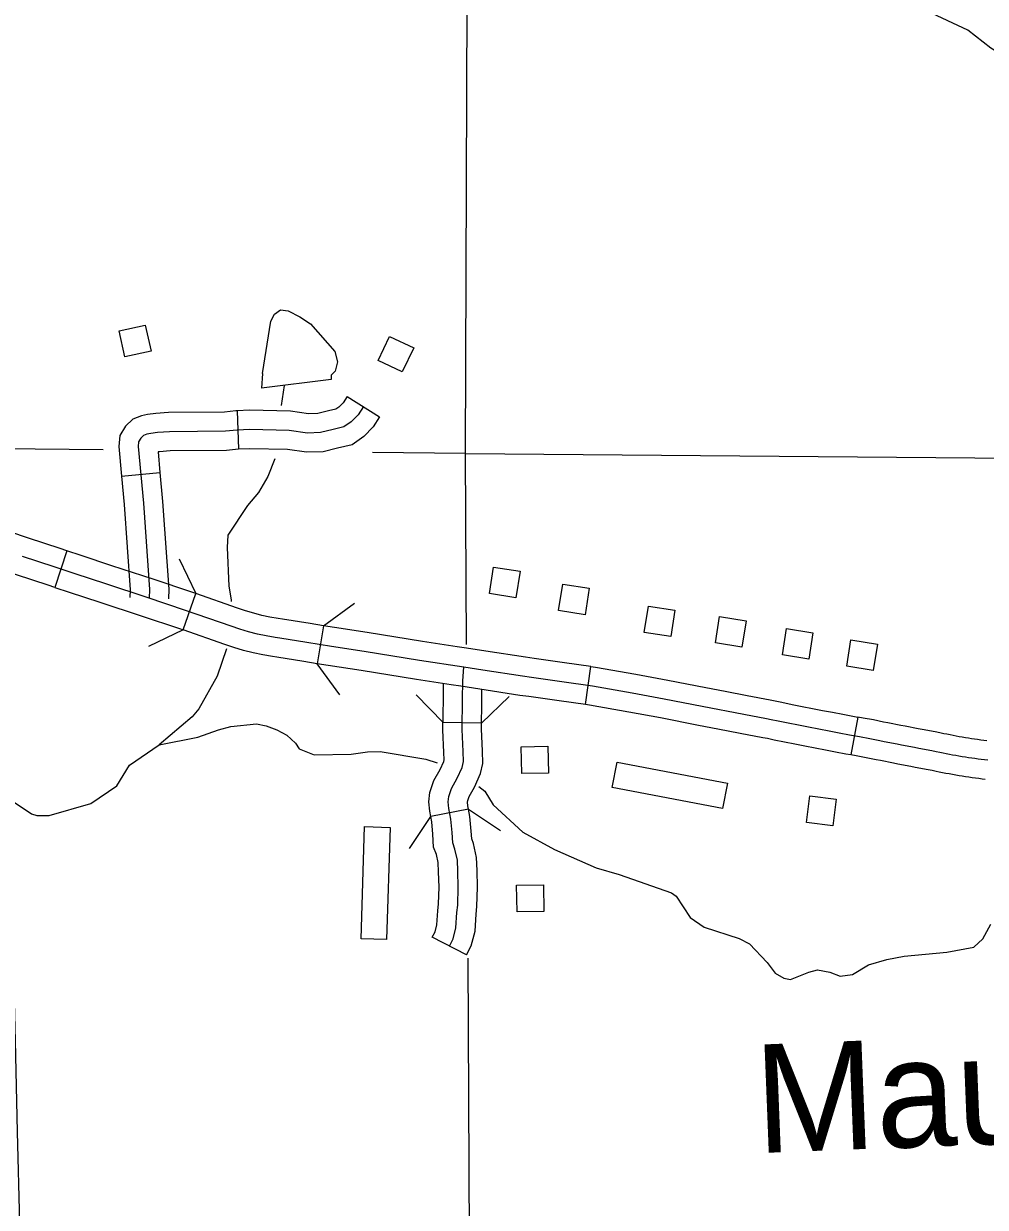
# Model space of a CAD drawing. Extents: x -19 to 366, y -4 to 359.
# Drawn here: x 135.065 to 135.775, y 193.481 to 194.354 of the extents above; entities that cross this region are included whole.
import ezdxf

# ---------------------------------------------------------------- set-up
doc = ezdxf.new("R2010")
doc.units = 0
for name, color, linetype in [('21', 7, 'Continuous'), ('R_Axis Annot', 7, 'Continuous'), ('R_ROW', 7, 'Continuous'), ('R_ROW Annot', 7, 'Continuous'), ('R_Temp Easement', 7, 'Continuous'), ('R_Vert Alg Annot', 7, 'Continuous'), ('Sheet Fence', 7, 'Continuous')]:
    doc.layers.add(name, color=color, linetype=linetype)

msp = doc.modelspace()

# ---------------------------------------------------------------- linework, layer by layer
at = {"layer": '21'}
for points in [[(135.15504, 194.13208), (135.15934, 194.11284), (135.14005, 194.10853), (135.13574, 194.12777)], [(135.35325, 194.11521), (135.34477, 194.09742), (135.32692, 194.10593), (135.3354, 194.12372)], [(135.40916, 193.93391), (135.41223, 193.95338), (135.43176, 193.95031), (135.42869, 193.93083)], [(135.46021, 193.92138), (135.46328, 193.94086), (135.48281, 193.93778), (135.47974, 193.91831)], [(135.52343, 193.90517), (135.52649, 193.92465), (135.54602, 193.92157), (135.54296, 193.9021)], [(135.576, 193.89741), (135.57906, 193.91688), (135.59859, 193.91381), (135.59553, 193.89433)], [(135.62535, 193.88858), (135.62841, 193.90806), (135.64795, 193.90498), (135.64488, 193.88551)], [(135.67291, 193.88023), (135.67597, 193.8997), (135.6955, 193.89663), (135.69244, 193.87716)], [(135.45268, 193.80145), (135.43297, 193.80106), (135.43258, 193.82083), (135.45229, 193.82122)], [(135.49981, 193.79083), (135.50337, 193.80943), (135.58476, 193.79388), (135.5812, 193.77527)], [(135.66519, 193.7821), (135.66274, 193.76254), (135.64312, 193.765), (135.64557, 193.78456)], [(135.31698, 193.76194), (135.33591, 193.76133), (135.33324, 193.67851), (135.31431, 193.67912)], [(135.42955, 193.69892), (135.4292, 193.71863), (135.44897, 193.71898), (135.44931, 193.69927)]]:
    msp.add_lwpolyline(points, close=True, dxfattribs=at)
at = {"layer": 'R_Axis Annot'}
for points in [[(135.39143, 194.03734), (135.39447, 194.83627)], [(135.124, 194.03997), (134.72162, 194.04392)], [(135.39143, 194.03734), (135.32292, 194.03801)], [(135.39214, 193.89633), (135.39143, 194.03734)], [(135.39143, 194.03734), (136.25929, 194.02999)], [(135.39641, 193.04426), (135.3933, 193.66474)]]:
    msp.add_lwpolyline(points, dxfattribs=at)
at = {"layer": 'R_ROW'}
for p, q in [((135.09719, 193.96543), (135.08825, 193.93846)), ((135.18297, 193.90711), (135.19234, 193.93393)), ((135.28658, 193.91019), (135.28204, 193.88215)), ((135.48002, 193.85193), (135.48401, 193.88006)), ((135.48401, 193.88006), (135.48401, 193.88006)), ((135.68112, 193.84272), (135.6759, 193.8148))]:
    msp.add_line(p, q, dxfattribs=at)
for points in [[(135.09719, 193.96543), (135.09218, 193.96709), (135.06895, 193.97473), (135.05504, 193.9794), (135.0442, 193.98312), (135.02366, 193.9901), (135.00375, 193.9969), (135.00247, 193.99733)], [(135.08825, 193.93846), (135.08327, 193.94011), (135.05999, 193.94777), (135.04591, 193.95249), (135.03502, 193.95623), (135.0145, 193.96321), (134.99464, 193.96999), (134.99343, 193.9704)], [(135.19234, 193.93393), (135.18941, 193.93496), (135.16097, 193.94444), (135.13034, 193.95446), (135.10785, 193.96189), (135.09719, 193.96543)], [(135.39012, 193.87949), (135.35749, 193.8846), (135.31663, 193.89105), (135.29243, 193.89486), (135.27442, 193.89778), (135.25431, 193.90101), (135.25105, 193.90146), (135.24441, 193.90259), (135.23783, 193.90399), (135.23131, 193.90565), (135.22484, 193.90757), (135.21847, 193.90975), (135.18482, 193.92151), (135.15652, 193.93095), (135.1259, 193.94097), (135.10339, 193.94841), (135.08772, 193.9536), (135.06447, 193.96125)], [(135.08825, 193.93846), (135.09893, 193.93492), (135.12146, 193.92747), (135.15206, 193.91746), (135.18023, 193.90807), (135.18297, 193.90711)], [(135.28658, 193.91019), (135.27668, 193.9118), (135.25641, 193.91506), (135.25321, 193.9155), (135.24707, 193.91655), (135.24106, 193.91782), (135.23509, 193.91934), (135.22916, 193.9211), (135.22312, 193.92318), (135.19234, 193.93393)], [(135.28204, 193.88215), (135.27215, 193.88375), (135.25221, 193.88696), (135.24889, 193.88742), (135.24174, 193.88863), (135.2346, 193.89015), (135.22753, 193.89195), (135.22051, 193.89404), (135.21382, 193.89633), (135.18297, 193.90711)], [(135.38529, 193.89462), (135.3597, 193.89863), (135.31885, 193.90508), (135.29467, 193.90888), (135.28658, 193.91019)], [(135.48401, 193.88006), (135.46465, 193.88281), (135.44215, 193.88592), (135.43567, 193.88688), (135.40634, 193.89133), (135.39231, 193.89352), (135.38529, 193.89462)], [(135.38089, 193.86656), (135.35529, 193.87056), (135.31442, 193.87702), (135.29019, 193.88083), (135.28204, 193.88215)], [(135.77697, 193.81083), (135.77459, 193.81111), (135.77224, 193.81141), (135.76989, 193.81171), (135.76751, 193.81204), (135.76515, 193.81238), (135.7628, 193.81273), (135.76044, 193.8131), (135.75811, 193.81348), (135.75575, 193.81388), (135.7534, 193.81429), (135.75106, 193.81472), (135.74873, 193.81516), (135.74639, 193.81562), (135.74406, 193.81609), (135.74172, 193.81657), (135.73881, 193.8172), (135.73562, 193.81779), (135.72605, 193.81959), (135.72286, 193.82019), (135.7133, 193.82203), (135.71011, 193.82265), (135.70056, 193.82453), (135.69737, 193.82516), (135.68996, 193.82664), (135.68241, 193.82803), (135.67488, 193.82944), (135.66735, 193.83086), (135.65982, 193.8323), (135.6523, 193.83376), (135.64477, 193.83522), (135.63724, 193.8367), (135.62974, 193.8382), (135.62221, 193.83971), (135.61718, 193.84073), (135.61365, 193.84141), (135.59681, 193.84468), (135.56625, 193.85056), (135.53806, 193.85607), (135.5146, 193.86043), (135.48513, 193.86555), (135.46268, 193.86874), (135.44013, 193.87186), (135.43356, 193.87283), (135.40418, 193.87729), (135.39012, 193.87949)], [(135.48401, 193.88006), (135.48734, 193.87959), (135.51712, 193.87441), (135.54072, 193.87002), (135.56895, 193.8645), (135.58303, 193.86179)], [(135.48002, 193.85193), (135.46071, 193.85467), (135.43811, 193.8578), (135.43145, 193.85878), (135.40202, 193.86325), (135.38792, 193.86546), (135.38089, 193.86656)], [(135.58303, 193.86179), (135.5995, 193.85862), (135.61635, 193.85536), (135.61994, 193.85466), (135.62501, 193.85364), (135.63252, 193.85213), (135.64, 193.85064), (135.6475, 193.84916), (135.655, 193.8477), (135.6625, 193.84625), (135.67, 193.84482), (135.6775, 193.8434), (135.68112, 193.84272)], [(135.57767, 193.8339), (135.56354, 193.83661), (135.5354, 193.84212), (135.51209, 193.84645), (135.48291, 193.85152), (135.48002, 193.85193)], [(135.77632, 193.82521), (135.77405, 193.8255), (135.77177, 193.82579), (135.76948, 193.82611), (135.76722, 193.82643), (135.76495, 193.82677), (135.76269, 193.82713), (135.76044, 193.82749), (135.75816, 193.82788), (135.7559, 193.82827), (135.75366, 193.82869), (135.75141, 193.82911), (135.74917, 193.82955), (135.7469, 193.83001), (135.74466, 193.83047), (135.74161, 193.83113), (135.73823, 193.83175), (135.72868, 193.83355), (135.72552, 193.83415), (135.716, 193.83598), (135.71283, 193.83659), (135.70331, 193.83847), (135.70014, 193.83909), (135.69263, 193.84059), (135.685, 193.842), (135.68112, 193.84272)], [(135.6759, 193.8148), (135.67225, 193.81548), (135.6647, 193.81691), (135.65715, 193.81835), (135.64959, 193.81981), (135.64204, 193.82128), (135.63448, 193.82277), (135.62695, 193.82427), (135.6194, 193.82579), (135.61442, 193.8268), (135.61095, 193.82747), (135.59412, 193.83073), (135.57767, 193.8339)], [(135.7752, 193.79673), (135.77287, 193.79701), (135.77043, 193.79732), (135.768, 193.79764), (135.76554, 193.79797), (135.76309, 193.79832), (135.76065, 193.79869), (135.7582, 193.79907), (135.75578, 193.79947), (135.75335, 193.79988), (135.75089, 193.80031), (135.74847, 193.80075), (135.74605, 193.80121), (135.74362, 193.80169), (135.74122, 193.80217), (135.73879, 193.80267), (135.73602, 193.80327), (135.73302, 193.80383), (135.72342, 193.80563), (135.72019, 193.80624), (135.71061, 193.80809), (135.70739, 193.80871), (135.69781, 193.81059), (135.69459, 193.81123), (135.68728, 193.81269), (135.67981, 193.81407), (135.6759, 193.8148)]]:
    msp.add_lwpolyline(points, dxfattribs=at)
at = {"layer": 'R_ROW Annot'}
for p, q in [((135.30405, 194.07942), (135.32808, 194.06425)), ((135.2229, 194.06881), (135.22388, 194.04042)), ((135.13759, 194.02058), (135.16588, 194.02317)), ((135.40325, 193.83828), (135.37485, 193.83879)), ((135.39365, 193.77484), (135.36579, 193.76931)), ((135.39216, 193.66727), (135.36688, 193.68024))]:
    msp.add_line(p, q, dxfattribs=at)
for points in [[(135.30405, 194.07942), (135.30107, 194.07469), (135.29795, 194.07157), (135.29574, 194.07001), (135.29041, 194.06873), (135.28256, 194.06683), (135.27566, 194.0666), (135.26233, 194.06846), (135.23207, 194.06913), (135.2229, 194.06881)], [(135.22289, 194.06881), (135.22187, 194.06878), (135.21345, 194.06784), (135.17224, 194.06752), (135.1628, 194.06682), (135.15667, 194.06606), (135.15217, 194.06506), (135.1458, 194.06267), (135.14057, 194.05743), (135.13632, 194.05064), (135.13558, 194.04246), (135.13759, 194.02058)], [(135.31607, 194.07184), (135.31224, 194.06577), (135.30713, 194.06066), (135.30171, 194.05683), (135.29373, 194.05492), (135.28448, 194.05268), (135.27491, 194.05236), (135.26119, 194.05428), (135.23216, 194.05492), (135.22291, 194.0546), (135.21429, 194.05364), (135.17282, 194.05332), (135.1642, 194.05268), (135.1591, 194.05205), (135.15623, 194.05141), (135.15367, 194.05045), (135.15176, 194.04853), (135.15016, 194.04598), (135.14985, 194.04247), (135.15367, 194.00065), (135.15814, 193.93681), (135.15794, 193.93047)], [(135.32808, 194.06425), (135.3234, 194.05685), (135.31632, 194.04976), (135.30768, 194.04366), (135.29706, 194.04111), (135.28641, 194.03854), (135.27416, 194.03813), (135.26005, 194.0401), (135.23225, 194.04071), (135.22388, 194.04042)], [(135.22394, 194.04042), (135.21513, 194.03944), (135.1734, 194.03912), (135.16561, 194.03854), (135.16448, 194.0384), (135.16588, 194.02317)], [(135.13759, 194.02058), (135.13951, 193.99951), (135.14392, 193.93653), (135.14375, 193.93091)], [(135.16588, 194.02317), (135.16783, 194.00179), (135.17236, 193.93708), (135.17214, 193.93003)], [(135.37952, 193.67375), (135.38227, 193.67912), (135.3844, 193.68711), (135.38513, 193.69849), (135.38574, 193.70396), (135.38613, 193.71718), (135.38577, 193.72906), (135.38553, 193.73724), (135.3837, 193.74537), (135.38198, 193.74981), (135.38149, 193.75745), (135.38067, 193.76729), (135.37911, 193.77516), (135.3787, 193.78017), (135.3791, 193.78414), (135.38103, 193.79001), (135.38537, 193.79758), (135.38902, 193.80547), (135.38993, 193.80983), (135.38971, 193.81721), (135.38896, 193.83356), (135.38936, 193.85576), (135.38947, 193.8695), (135.39012, 193.87949)], [(135.36579, 193.76931), (135.36502, 193.77319), (135.36443, 193.7803), (135.36512, 193.78711), (135.36799, 193.79583), (135.37274, 193.80411), (135.37545, 193.80996), (135.37568, 193.81108), (135.37552, 193.81667), (135.37475, 193.83337), (135.37516, 193.85595), (135.37525, 193.86744)], [(135.39365, 193.77484), (135.3932, 193.77713), (135.39296, 193.78003), (135.39307, 193.78117), (135.39407, 193.78419), (135.39801, 193.79105), (135.40259, 193.80098), (135.40418, 193.80857), (135.40391, 193.81775), (135.40317, 193.83376), (135.40356, 193.85558), (135.40362, 193.86301)], [(135.39216, 193.66727), (135.39561, 193.67399), (135.39849, 193.6848), (135.39928, 193.69724), (135.39992, 193.70296), (135.40034, 193.71719), (135.39997, 193.72948), (135.39968, 193.73903), (135.39732, 193.74952), (135.39601, 193.7529), (135.39565, 193.7585), (135.39476, 193.76926), (135.39365, 193.77484)], [(135.36688, 193.68024), (135.36894, 193.68425), (135.37031, 193.68941), (135.37097, 193.69973), (135.37156, 193.70497), (135.37192, 193.71717), (135.37157, 193.72863), (135.37137, 193.73545), (135.37007, 193.74122), (135.36794, 193.74672), (135.36732, 193.75641), (135.36658, 193.76531), (135.36579, 193.76931)]]:
    msp.add_lwpolyline(points, dxfattribs=at)
at = {"layer": 'R_Temp Easement'}
for points in [[(135.99301, 194.25528), (135.97424, 194.26991), (135.95114, 194.29456), (135.93894, 194.3008), (135.88061, 194.30854), (135.85368, 194.31453), (135.81694, 194.3196), (135.79871, 194.3246), (135.77924, 194.33641), (135.76238, 194.34978), (135.73228, 194.36369), (135.70673, 194.3773), (135.67096, 194.39149), (135.655, 194.39653), (135.63493, 194.39922), (135.56577, 194.39956), (135.52266, 194.40149), (135.50642, 194.40121), (135.48902, 194.40243)], [(135.24151, 194.09642), (135.24779, 194.1348), (135.25034, 194.14016), (135.25482, 194.14327), (135.2605, 194.14261), (135.26927, 194.1382), (135.27692, 194.13302), (135.29504, 194.11246), (135.29706, 194.1049), (135.29529, 194.09804), (135.29232, 194.09495), (135.29238, 194.09192), (135.2408, 194.0854)], [(135.24151, 194.09642), (135.2408, 194.0854)], [(135.25769, 194.08753), (135.2553, 194.07269)], [(135.25074, 194.03324), (135.24557, 194.02033), (135.2386, 194.00845), (135.23045, 193.99882), (135.2161, 193.97695), (135.2155, 193.96783), (135.21676, 193.93939), (135.21845, 193.92918), (135.21847, 193.92804)], [(135.21499, 193.89313), (135.2081, 193.87284), (135.19454, 193.8487), (135.18973, 193.84293), (135.16533, 193.82226)], [(135.07101, 193.77144), (135.075, 193.77001), (135.08407, 193.77017), (135.1149, 193.77904), (135.13394, 193.79189), (135.1435, 193.80723), (135.16533, 193.82226), (135.19377, 193.82782), (135.20917, 193.83339), (135.21819, 193.83582), (135.23705, 193.83766), (135.24426, 193.83627), (135.25224, 193.83337), (135.25949, 193.82932), (135.26602, 193.82336), (135.26874, 193.81923), (135.27977, 193.81486), (135.30697, 193.81533), (135.31903, 193.81705), (135.32848, 193.81721), (135.3622, 193.81171), (135.37055, 193.80888)], [(135.40124, 193.79138), (135.40569, 193.78817), (135.41191, 193.77803), (135.4338, 193.75791), (135.45708, 193.74502), (135.48792, 193.73151), (135.50501, 193.72649), (135.54341, 193.7131), (135.54686, 193.7105), (135.55734, 193.69474), (135.56766, 193.68771), (135.5935, 193.67942), (135.60113, 193.67538), (135.61422, 193.66156), (135.62002, 193.65369), (135.62651, 193.65), (135.63144, 193.64895), (135.64495, 193.65449), (135.65134, 193.65612), (135.66044, 193.65438), (135.66805, 193.65147), (135.6771, 193.65276), (135.68906, 193.6598), (135.7026, 193.66382), (135.7154, 193.66632), (135.74671, 193.66913), (135.76667, 193.67288), (135.77337, 193.67907), (135.77922, 193.68979)], [(135.05612, 193.78138), (135.07101, 193.77144)]]:
    msp.add_lwpolyline(points, dxfattribs=at)
at = {"layer": 'R_Vert Alg Annot'}
for points in [[(135.18, 193.95952), (135.19234, 193.93393)], [(135.28658, 193.91019), (135.30963, 193.92681)], [(135.18296, 193.90711), (135.15737, 193.89478)], [(135.29866, 193.85911), (135.28204, 193.88215)], [(135.37485, 193.83879), (135.35512, 193.85924)], [(135.4237, 193.858), (135.40325, 193.83828)], [(135.39365, 193.77484), (135.41727, 193.75904)], [(135.34999, 193.74569), (135.36579, 193.76931)]]:
    msp.add_lwpolyline(points, dxfattribs=at)
at = {"layer": 'Sheet Fence'}
for points in [[(139.44064, 1.53154), (139.25106, 10.14733), (139.06082, 18.76327), (138.86992, 27.37935), (138.67836, 35.99557), (138.48613, 44.61194), (138.29325, 53.22845), (138.09971, 61.84511), (137.9055, 70.46191), (137.71065, 79.07885), (137.51513, 87.69595), (137.31896, 96.31318), (137.12214, 104.93057), (136.92466, 113.54809), (136.72653, 122.16577), (136.52775, 130.78359), (136.32832, 139.40156), (136.12824, 148.01968), (135.9275, 156.63794), (135.72612, 165.25636), (135.5241, 173.87492), (135.32143, 182.49362), (135.11811, 191.11248), (134.91415, 199.73149), (134.70954, 208.35064), (134.50429, 216.96995), (134.2984, 225.5894), (134.09187, 234.209), (133.8847, 242.82876), (133.6769, 251.44866), (133.46845, 260.06872), (133.25937, 268.68892), (133.04965, 277.30928), (132.8393, 285.92978), (132.62831, 294.55044), (132.41669, 303.17125), (132.20444, 311.79221), (131.99156, 320.41333), (131.77805, 329.0346), (131.56391, 337.65601), (131.34914, 346.27759)], [(0, 189.51617), (7.11214, 189.52059), (14.22427, 189.53386), (21.33637, 189.55597), (28.44845, 189.58693), (35.56048, 189.62672), (42.67245, 189.67537), (49.78436, 189.73285), (56.89619, 189.79918), (64.00793, 189.87436), (71.11958, 189.95838), (78.23111, 190.05124), (85.34253, 190.15294), (92.45381, 190.26349), (99.56495, 190.38288), (106.67593, 190.51112), (113.78675, 190.6482), (120.89739, 190.79412), (128.00785, 190.94888), (135.11811, 191.11248), (142.22816, 191.28493), (149.33799, 191.46621), (156.44759, 191.65634), (163.55694, 191.85531), (170.66605, 192.06312), (177.77489, 192.27977), (184.88345, 192.50526), (191.99173, 192.73959), (199.09971, 192.98276), (206.20739, 193.23477), (213.31474, 193.49561), (220.42177, 193.7653), (227.52845, 194.04382), (234.63479, 194.33118), (241.74076, 194.62738), (248.84635, 194.93241), (255.95157, 195.24628), (263.05638, 195.56898), (270.16079, 195.90052), (277.26478, 196.24089), (284.36834, 196.5901), (291.47147, 196.94814), (298.57414, 197.31501), (305.67635, 197.69072), (312.77809, 198.07525), (319.87934, 198.46862), (326.9801, 198.87082), (334.08035, 199.28185), (341.18009, 199.7017)]]:
    msp.add_spline(points, degree=3, dxfattribs=at)

# ---------------------------------------------------------------- texts
at = {"layer": 'R_Temp Easement'}
msp.add_text('Maumelle', height=0.08, rotation=2.24324, dxfattribs=at).set_placement((135.60656, 193.52088))

doc.saveas('drawing.dxf')
